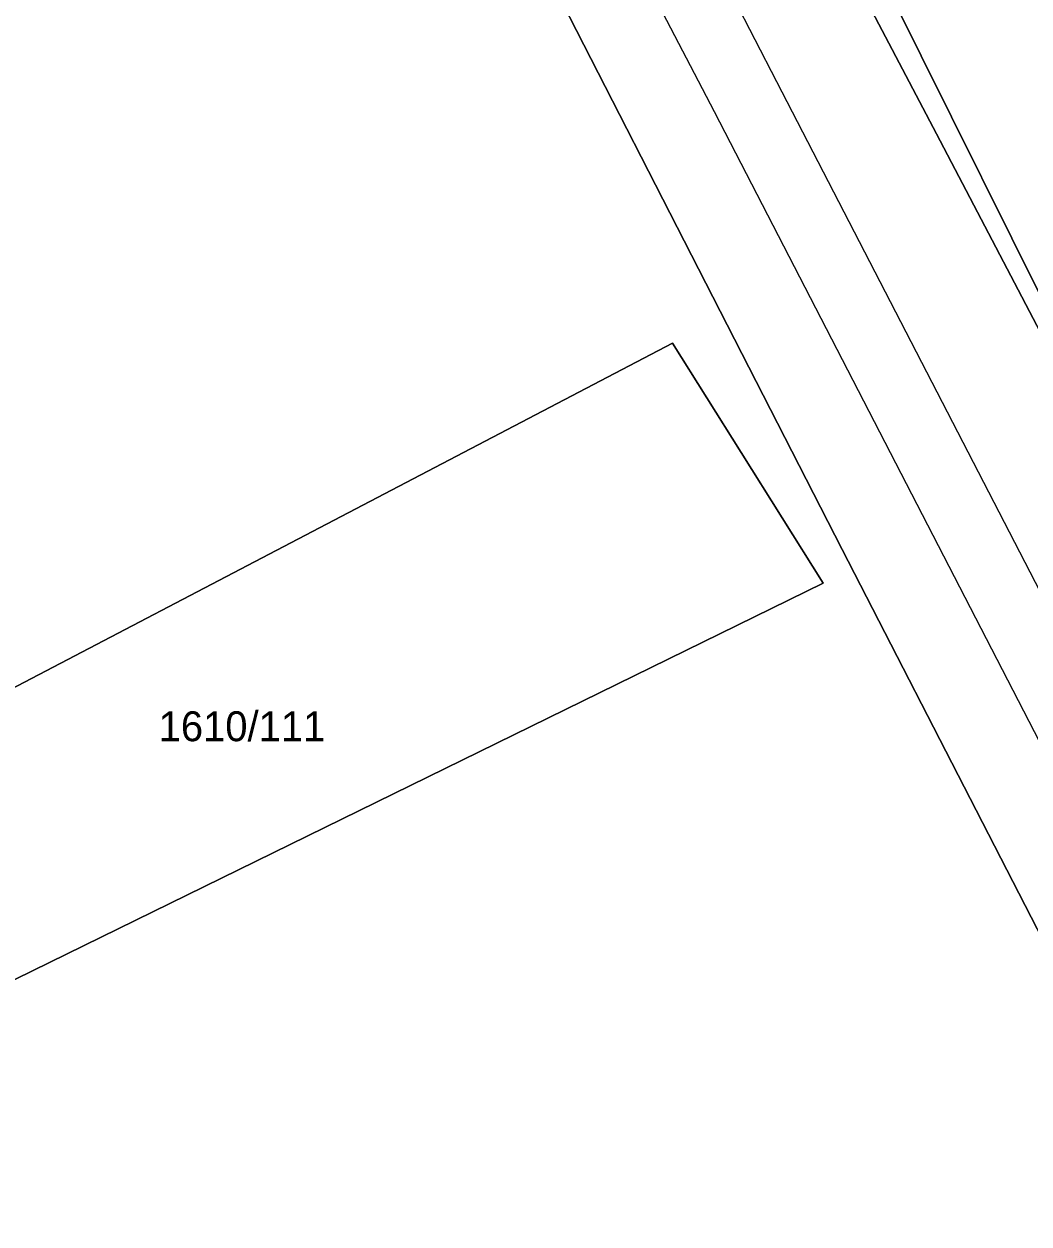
# Model space of a CAD drawing. Extents: x -263943 to -261149, y -1236934 to -1230686.
# Drawn here: x -262839.6 to -262772.3, y -1236013.1 to -1235932.8 of the extents above; entities that cross this region are included whole.
import ezdxf

# ---------------------------------------------------------------- set-up
doc = ezdxf.new("R2010")
doc.units = 0
for name, color, linetype in [('body_kn', 7, 'Continuous'), ('kladpar_druhypozemkov', 7, 'Continuous'), ('kladpar_hranice', 7, 'Continuous'), ('kladpar_parcelnecisla', 7, 'Continuous'), ('kladpar_plochy', 7, 'Continuous'), ('zappar_hrandruhpozemk', 7, 'Continuous'), ('zuob_linie', 7, 'Continuous'), ('zuob_plochy', 7, 'Continuous')]:
    doc.layers.add(name, color=color, linetype=linetype)

msp = doc.modelspace()

# ---------------------------------------------------------------- linework, layer by layer
at = {"layer": 'body_kn'}
for p, q in [((-262789.22, -1235936.64), (-262789.22, -1235936.64)), ((-262793.38, -1235938.67), (-262793.38, -1235938.67)), ((-262778.52, -1235940.15), (-262778.52, -1235940.15)), ((-262796.19, -1235954.16), (-262796.19, -1235954.16)), ((-262791.6, -1235961.47), (-262791.6, -1235961.47)), ((-262784.83, -1235967.96), (-262784.83, -1235967.96)), ((-262786.1, -1235970.21), (-262786.1, -1235970.21))]:
    msp.add_line(p, q, dxfattribs=at)
at = {"layer": 'kladpar_druhypozemkov'}
msp.add_line((-262825.83, -1235978.87), (-262825.83, -1235978.87), dxfattribs=at)
at = {"layer": 'kladpar_hranice'}
for points in [[(-262961.89, -1235578.6), (-262940.98, -1235618.73), (-262892.28, -1235710.47), (-262846.58, -1235803.11), (-262815.95, -1235861.66), (-262747.15, -1236000.03), (-262778.52, -1235940.15), (-262819.01, -1235863.09), (-262849.55, -1235804.29), (-262897.55, -1235711.48), (-262944.38, -1235620.51), (-262941.66, -1235619.02), (-262944.02, -1235614.14), (-262946.91, -1235615.57), (-262965.12, -1235580.37), (-262989.13, -1235534.1), (-262970.6, -1235526.27), (-262962.22, -1235520.35), (-262964.19, -1235560.08), (-262961.89, -1235578.6)], [(-262707.73, -1236150.88), (-262717.99, -1236121.07), (-262742.82, -1236057.73), (-262755.44, -1236025.13), (-262784.83, -1235967.96), (-262812.71, -1235913.51), (-262843.44, -1235853.52), (-262866.2, -1235809.08), (-262895.53, -1235751.97), (-262912.34, -1235720.17), (-262918.74, -1235723.18), (-262929.39, -1235728.18), (-262941.55, -1235698.09), (-262962.24, -1235644.69), (-262994.36, -1235576.33)], [(-262829.23, -1236194.7), (-262844.53, -1236106.63), (-262850.7, -1236071.61), (-262859.1, -1236024.25), (-262862.08, -1236007.46), (-262786.1, -1235970.21), (-262791.6, -1235961.47), (-262796.19, -1235954.16), (-262865.14, -1235990.21), (-262869.14, -1235967.65), (-262874.97, -1235935.23), (-262879.02, -1235912.99), (-262885, -1235878.61), (-262892.14, -1235836.25), (-262901.12, -1235783.44), (-262918.74, -1235723.18), (-262912.34, -1235720.17), (-262895.53, -1235751.97), (-262866.2, -1235809.08), (-262843.44, -1235853.52), (-262812.71, -1235913.51), (-262784.83, -1235967.96), (-262755.44, -1236025.13), (-262742.82, -1236057.73)], [(-262747.15, -1236000.03), (-262815.95, -1235861.66), (-262846.58, -1235803.11)], [(-262819.01, -1235863.09), (-262778.52, -1235940.15), (-262747.15, -1236000.03), (-262733.97, -1236030.65), (-262710.45, -1236085.53), (-262699.7, -1236119.81), (-262681.18, -1236174.94)], [(-262865.14, -1235990.21), (-262796.19, -1235954.16), (-262791.6, -1235961.47), (-262786.1, -1235970.21), (-262862.08, -1236007.46), (-262865.14, -1235990.21)]]:
    msp.add_lwpolyline(points, dxfattribs=at)
at = {"layer": 'kladpar_plochy'}
for points in [[(-262961.89, -1235578.6), (-262940.98, -1235618.73), (-262892.28, -1235710.47), (-262846.58, -1235803.11), (-262815.95, -1235861.66), (-262747.15, -1236000.03), (-262778.52, -1235940.15), (-262819.01, -1235863.09), (-262849.55, -1235804.29), (-262897.55, -1235711.48), (-262944.38, -1235620.51), (-262941.66, -1235619.02), (-262944.02, -1235614.14), (-262946.91, -1235615.57), (-262965.12, -1235580.37), (-262989.13, -1235534.1), (-262970.6, -1235526.27), (-262962.22, -1235520.35), (-262964.19, -1235560.08)], [(-262865.14, -1235990.21), (-262796.19, -1235954.16), (-262791.6, -1235961.47), (-262786.1, -1235970.21), (-262862.08, -1236007.46)]]:
    msp.add_lwpolyline(points, close=True, dxfattribs=at)
for points in [[(-262989.13, -1235534.1), (-262965.12, -1235580.37), (-262946.91, -1235615.57), (-262948.44, -1235616.25), (-262945.91, -1235621.18), (-262944.38, -1235620.51), (-262897.55, -1235711.48), (-262849.55, -1235804.29), (-262819.01, -1235863.09), (-262778.52, -1235940.15), (-262747.15, -1236000.03), (-262733.97, -1236030.65), (-262710.45, -1236085.53), (-262699.7, -1236119.81), (-262681.18, -1236174.94)], [(-262707.73, -1236150.88), (-262717.99, -1236121.07), (-262742.82, -1236057.73), (-262755.44, -1236025.13), (-262784.83, -1235967.96), (-262812.71, -1235913.51), (-262843.44, -1235853.52), (-262866.2, -1235809.08), (-262895.53, -1235751.97), (-262912.34, -1235720.17), (-262918.74, -1235723.18), (-262929.39, -1235728.18), (-262941.55, -1235698.09), (-262962.24, -1235644.69), (-262994.36, -1235576.33)], [(-262747.15, -1236000.03), (-262815.95, -1235861.66), (-262846.58, -1235803.11)], [(-262866.2, -1235809.08), (-262843.44, -1235853.52), (-262812.71, -1235913.51), (-262784.83, -1235967.96), (-262755.44, -1236025.13), (-262742.82, -1236057.73), (-262717.99, -1236121.07), (-262707.73, -1236150.88)], [(-262829.23, -1236194.7), (-262844.53, -1236106.63), (-262850.7, -1236071.61), (-262859.1, -1236024.25), (-262862.08, -1236007.46), (-262786.1, -1235970.21), (-262791.6, -1235961.47), (-262796.19, -1235954.16), (-262865.14, -1235990.21), (-262869.14, -1235967.65), (-262874.97, -1235935.23), (-262879.02, -1235912.99), (-262885, -1235878.61), (-262892.14, -1235836.25)]]:
    msp.add_lwpolyline(points, dxfattribs=at)
at = {"layer": 'zappar_hrandruhpozemk'}
for p, q in [((-262811.67, -1235893.15), (-262789.22, -1235936.64)), ((-262793.38, -1235938.67), (-262816, -1235895.17)), ((-262789.22, -1235936.64), (-262766.33, -1235980.98)), ((-262770.5, -1235983.01), (-262793.38, -1235938.67))]:
    msp.add_line(p, q, dxfattribs=at)
at = {"layer": 'zuob_linie'}
for points in [[(-262989.13, -1235534.1), (-262965.12, -1235580.37), (-262946.91, -1235615.57), (-262944.02, -1235614.14), (-262941.66, -1235619.02), (-262944.38, -1235620.51), (-262897.55, -1235711.48), (-262849.55, -1235804.29), (-262819.01, -1235863.09), (-262778.52, -1235940.15), (-262747.15, -1236000.03), (-262733.97, -1236030.65), (-262710.45, -1236085.53), (-262699.7, -1236119.81), (-262681.18, -1236174.94)], [(-262681.18, -1236174.94), (-262699.7, -1236119.81), (-262710.45, -1236085.53), (-262733.97, -1236030.65), (-262747.15, -1236000.03), (-262778.52, -1235940.15), (-262819.01, -1235863.09), (-262849.55, -1235804.29), (-262897.55, -1235711.48), (-262944.38, -1235620.51), (-262941.66, -1235619.02), (-262944.02, -1235614.14), (-262946.91, -1235615.57), (-262965.12, -1235580.37), (-262989.13, -1235534.1)]]:
    msp.add_lwpolyline(points, dxfattribs=at)
at = {"layer": 'zuob_plochy'}
for points in [[(-262989.13, -1235534.1), (-262965.12, -1235580.37), (-262946.91, -1235615.57), (-262944.02, -1235614.14), (-262941.66, -1235619.02), (-262944.38, -1235620.51), (-262897.55, -1235711.48), (-262849.55, -1235804.29), (-262819.01, -1235863.09), (-262778.52, -1235940.15), (-262747.15, -1236000.03), (-262733.97, -1236030.65), (-262710.45, -1236085.53), (-262699.7, -1236119.81), (-262681.18, -1236174.94)], [(-262681.18, -1236174.94), (-262699.7, -1236119.81), (-262710.45, -1236085.53), (-262733.97, -1236030.65), (-262747.15, -1236000.03), (-262778.52, -1235940.15), (-262819.01, -1235863.09), (-262849.55, -1235804.29), (-262897.55, -1235711.48), (-262944.38, -1235620.51), (-262941.66, -1235619.02), (-262944.02, -1235614.14), (-262946.91, -1235615.57), (-262965.12, -1235580.37), (-262989.13, -1235534.1)]]:
    msp.add_lwpolyline(points, dxfattribs=at)

# ---------------------------------------------------------------- texts
at = {"layer": 'kladpar_parcelnecisla'}
msp.add_text('1610/111', height=2, dxfattribs=at).set_placement((-262830.586, -1235980.8))

doc.saveas('drawing.dxf')
